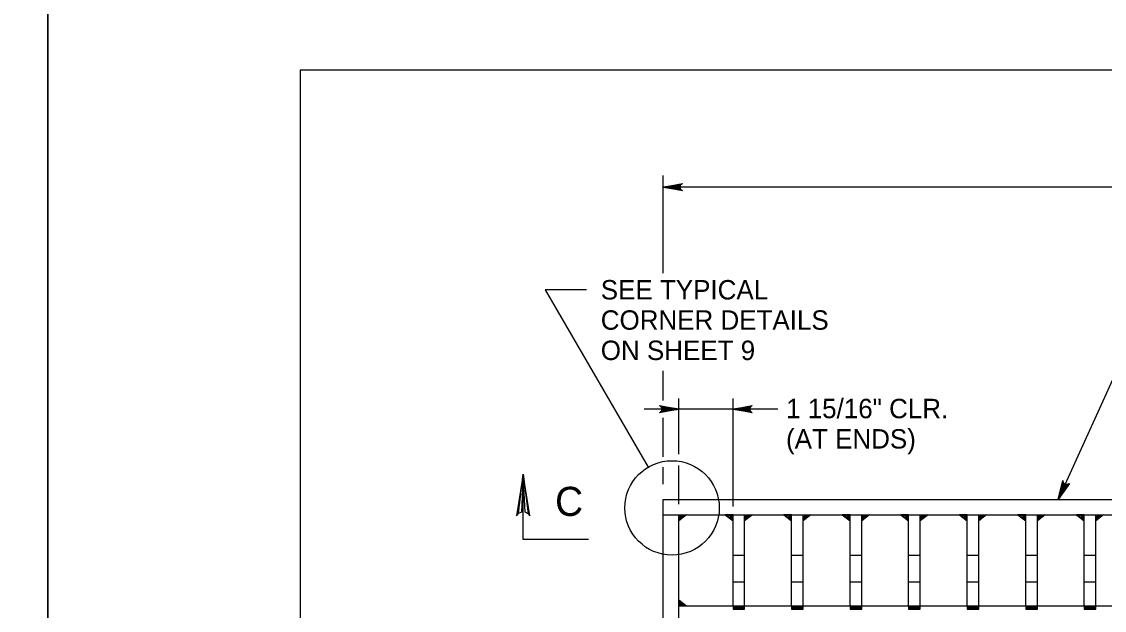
# Model space of a CAD drawing. Extents: x 2087776 to 2104538, y 970919 to 982612.
# Drawn here: x 2098799 to 2099348, y 980340 to 980639 of the extents above; entities that cross this region are included whole.
import ezdxf

# ---------------------------------------------------------------- set-up
doc = ezdxf.new("R2010")
doc.units = 0
doc.layers.add('1', color=7, linetype='Continuous')
doc.layers.add('PLT-BNDY', color=7, linetype='Continuous')

msp = doc.modelspace()

# ---------------------------------------------------------------- linework, layer by layer
at = {"layer": '1'}
for p, q in [((2099124.34, 980511.22), (2099124.34, 980560.77)), ((2099824.11, 980554.93), (2099124.34, 980554.93)), ((2099124.34, 980446.67), (2099124.34, 980461.73)), ((2099132.22, 980419.5), (2099132.22, 980447.7)), ((2099159.72, 980392.95), (2099159.72, 980447.7)), ((2099182.4, 980442.35), (2099114.73, 980442.35)), ((2099124.34, 980418.2), (2099124.34, 980437.99)), ((2099124.34, 980404.27), (2099124.34, 980412.96)), ((2099132.22, 980394.22), (2099132.22, 980413.78)), ((2099124.34, 980396.59), (2099824.11, 980396.59)), ((2099124.34, 980042.25), (2099124.34, 980396.59)), ((2099124.34, 980388.71), (2099816.23, 980388.71)), ((2099132.22, 980042.25), (2099132.22, 980388.71)), ((2099159.72, 980342.64), (2099159.72, 980388.71)), ((2099165.62, 980342.64), (2099165.62, 980388.71)), ((2099189.39, 980342.64), (2099189.39, 980388.71)), ((2099195.3, 980342.64), (2099195.3, 980388.71)), ((2099219.06, 980342.64), (2099219.06, 980388.71)), ((2099224.97, 980342.64), (2099224.97, 980388.71)), ((2099248.73, 980342.64), (2099248.73, 980388.71)), ((2099254.64, 980342.64), (2099254.64, 980388.71)), ((2099278.41, 980342.64), (2099278.41, 980388.71)), ((2099284.31, 980342.64), (2099284.31, 980388.71)), ((2099308.08, 980342.64), (2099308.08, 980388.71)), ((2099313.98, 980342.64), (2099313.98, 980388.71)), ((2099337.75, 980342.64), (2099337.75, 980388.71)), ((2099343.66, 980342.64), (2099343.66, 980388.71)), ((2099159.72, 980368.4), (2099165.62, 980368.4)), ((2099189.39, 980368.4), (2099195.3, 980368.4)), ((2099219.06, 980368.4), (2099224.97, 980368.4)), ((2099248.73, 980368.4), (2099254.64, 980368.4)), ((2099278.41, 980368.4), (2099284.31, 980368.4)), ((2099308.08, 980368.4), (2099313.98, 980368.4)), ((2099337.75, 980368.4), (2099343.66, 980368.4)), ((2099159.72, 980354.86), (2099165.62, 980354.86)), ((2099189.39, 980354.86), (2099195.3, 980354.86)), ((2099219.06, 980354.86), (2099224.97, 980354.86)), ((2099248.73, 980354.86), (2099254.64, 980354.86)), ((2099278.41, 980354.86), (2099284.31, 980354.86)), ((2099308.08, 980354.86), (2099313.98, 980354.86)), ((2099337.75, 980354.86), (2099343.66, 980354.86)), ((2099132.22, 980342.64), (2099816.23, 980342.64)), ((2099159.72, 980340.88), (2099165.62, 980340.88)), ((2099189.39, 980340.88), (2099195.3, 980340.88)), ((2099219.06, 980340.88), (2099224.97, 980340.88)), ((2099248.73, 980340.88), (2099254.64, 980340.88)), ((2099278.41, 980340.88), (2099284.31, 980340.88)), ((2099308.08, 980340.88), (2099313.98, 980340.88)), ((2099337.75, 980340.88), (2099343.66, 980340.88))]:
    msp.add_line(p, q, dxfattribs=at)
for points in [[(2101519.11, 978763.82), (2101519.11, 980614.22), (2098940.37, 980614.22), (2098940.37, 978763.82), (2101519.11, 978763.82), (2101519.11, 978850.3), (2100862.94, 978850.3), (2100862.94, 979062.5), (2101519.11, 979062.5), (2101519.11, 979157.53), (2100862.94, 979157.53), (2100862.94, 978763.82), (2101121.48, 978763.82), (2101121.48, 978850.3), (2101121.48, 978763.82), (2101374.1, 978763.82), (2101374.1, 978850.3), (2101374.1, 978809.9), (2101519.11, 978809.9)], [(2099124.34, 980554.93), (2099134.13, 980556.76), (2099133.75, 980556.5), (2099133.38, 980556.24), (2099133.18, 980555.91), (2099132.99, 980555.59), (2099132.93, 980555.26), (2099132.87, 980554.93), (2099132.93, 980554.6), (2099132.99, 980554.27), (2099133.18, 980553.95), (2099133.38, 980553.62), (2099133.75, 980553.36), (2099134.13, 980553.1), (2099124.34, 980554.93), (2099133.75, 980553.36), (2099133.38, 980553.62), (2099124.34, 980554.93), (2099133.18, 980553.95), (2099132.99, 980554.27), (2099124.34, 980554.93), (2099132.93, 980554.6), (2099132.87, 980554.93), (2099124.34, 980554.93), (2099132.93, 980555.26), (2099132.99, 980555.59), (2099124.34, 980554.93), (2099133.18, 980555.91), (2099133.38, 980556.24), (2099124.34, 980554.93), (2099133.75, 980556.5)], [(2099392.72, 980507.04), (2099374.8, 980507.04), (2099324.48, 980396.59)], [(2099085.42, 980502.89), (2099064.51, 980502.89), (2099116.8, 980412.99)], [(2099132.22, 980442.35), (2099122.43, 980440.51), (2099122.81, 980440.77), (2099123.19, 980441.03), (2099123.38, 980441.36), (2099123.58, 980441.69), (2099123.63, 980442.02), (2099123.69, 980442.35), (2099123.63, 980442.67), (2099123.58, 980443), (2099123.38, 980443.33), (2099123.19, 980443.66), (2099122.81, 980443.92), (2099122.43, 980444.18), (2099132.22, 980442.35), (2099122.81, 980443.92), (2099123.19, 980443.66), (2099132.22, 980442.35), (2099123.38, 980443.33), (2099123.58, 980443), (2099132.22, 980442.35), (2099123.63, 980442.67), (2099123.69, 980442.35), (2099132.22, 980442.35), (2099123.63, 980442.02), (2099123.58, 980441.69), (2099132.22, 980442.35), (2099123.38, 980441.36), (2099123.19, 980441.03), (2099132.22, 980442.35), (2099122.81, 980440.77)], [(2099159.72, 980442.35), (2099169.5, 980444.18), (2099169.13, 980443.92), (2099168.75, 980443.66), (2099168.56, 980443.33), (2099168.36, 980443), (2099168.3, 980442.67), (2099168.25, 980442.35), (2099168.3, 980442.02), (2099168.36, 980441.69), (2099168.56, 980441.36), (2099168.75, 980441.03), (2099169.13, 980440.77), (2099169.5, 980440.51), (2099159.72, 980442.35), (2099169.13, 980440.77), (2099168.75, 980441.03), (2099159.72, 980442.35), (2099168.56, 980441.36), (2099168.36, 980441.69), (2099159.72, 980442.35), (2099168.3, 980442.02), (2099168.25, 980442.35), (2099159.72, 980442.35), (2099168.3, 980442.67), (2099168.36, 980443), (2099159.72, 980442.35), (2099168.56, 980443.33), (2099168.75, 980443.66), (2099159.72, 980442.35), (2099169.13, 980443.92)], [(2099055.9, 980389.36), (2099054.45, 980390.1), (2099053.39, 980409.37), (2099055.9, 980389.36), (2099056.78, 980388.33), (2099053.39, 980409.37), (2099052.44, 980390.12), (2099051, 980389.41), (2099053.39, 980409.37), (2099050.04, 980388.33), (2099051, 980389.41)], [(2099086.46, 980376.3), (2099053.39, 980376.3), (2099053.39, 980409.37)], [(2099324.48, 980396.59), (2099326.86, 980406.25), (2099326.94, 980405.8), (2099327.03, 980405.35), (2099327.24, 980405.04), (2099327.46, 980404.72), (2099327.74, 980404.54), (2099328.01, 980404.35), (2099328.33, 980404.26), (2099328.66, 980404.18), (2099329.03, 980404.22), (2099329.41, 980404.26), (2099329.81, 980404.5), (2099330.2, 980404.73), (2099324.48, 980396.59), (2099329.81, 980404.5), (2099329.41, 980404.26), (2099324.48, 980396.59), (2099329.03, 980404.22), (2099328.66, 980404.18), (2099324.48, 980396.59), (2099328.33, 980404.26), (2099328.01, 980404.35), (2099324.48, 980396.59), (2099327.74, 980404.54), (2099327.46, 980404.72), (2099324.48, 980396.59), (2099327.24, 980405.04), (2099327.03, 980405.35), (2099324.48, 980396.59), (2099326.94, 980405.8)], [(2099132.22, 980388.71), (2099136.16, 980388.71), (2099132.22, 980385.66), (2099132.22, 980388.71), (2099135.13, 980388.3), (2099132.23, 980386.34), (2099133, 980388.36), (2099133.91, 980388), (2099132.69, 980387.35)], [(2099159.72, 980388.71), (2099155.78, 980388.71), (2099159.72, 980385.66), (2099159.72, 980388.71), (2099156.8, 980388.3), (2099159.71, 980386.34), (2099158.94, 980388.36), (2099158.03, 980388), (2099159.25, 980387.35)], [(2099165.62, 980388.71), (2099169.56, 980388.71), (2099165.62, 980385.66), (2099165.62, 980388.71), (2099168.54, 980388.3), (2099165.64, 980386.34), (2099166.4, 980388.36), (2099167.32, 980388), (2099166.1, 980387.35)], [(2099189.39, 980388.71), (2099185.45, 980388.71), (2099189.39, 980385.66), (2099189.39, 980388.71), (2099186.48, 980388.3), (2099189.38, 980386.34), (2099188.61, 980388.36), (2099187.7, 980388), (2099188.92, 980387.35)], [(2099195.3, 980388.71), (2099199.23, 980388.71), (2099195.3, 980385.66), (2099195.3, 980388.71), (2099198.21, 980388.3), (2099195.31, 980386.34), (2099196.08, 980388.36), (2099196.99, 980388), (2099195.77, 980387.35)], [(2099219.06, 980388.71), (2099215.13, 980388.71), (2099219.06, 980385.66), (2099219.06, 980388.71), (2099216.15, 980388.3), (2099219.05, 980386.34), (2099218.28, 980388.36), (2099217.37, 980388), (2099218.59, 980387.35)], [(2099224.97, 980388.71), (2099228.9, 980388.71), (2099224.97, 980385.66), (2099224.97, 980388.71), (2099227.88, 980388.3), (2099224.98, 980386.34), (2099225.75, 980388.36), (2099226.66, 980388), (2099225.44, 980387.35)], [(2099248.73, 980388.71), (2099244.8, 980388.71), (2099248.73, 980385.66), (2099248.73, 980388.71), (2099245.82, 980388.3), (2099248.72, 980386.34), (2099247.95, 980388.36), (2099247.04, 980388), (2099248.26, 980387.35)], [(2099254.64, 980388.71), (2099258.58, 980388.71), (2099254.64, 980385.66), (2099254.64, 980388.71), (2099257.55, 980388.3), (2099254.65, 980386.34), (2099255.42, 980388.36), (2099256.33, 980388), (2099255.11, 980387.35)], [(2099278.41, 980388.71), (2099274.47, 980388.71), (2099278.41, 980385.66), (2099278.41, 980388.71), (2099275.49, 980388.3), (2099278.39, 980386.34), (2099277.63, 980388.36), (2099276.71, 980388), (2099277.93, 980387.35)], [(2099284.31, 980388.71), (2099288.25, 980388.71), (2099284.31, 980385.66), (2099284.31, 980388.71), (2099287.23, 980388.3), (2099284.32, 980386.34), (2099285.09, 980388.36), (2099286, 980388), (2099284.78, 980387.35)], [(2099308.08, 980388.71), (2099304.14, 980388.71), (2099308.08, 980385.66), (2099308.08, 980388.71), (2099305.16, 980388.3), (2099308.07, 980386.34), (2099307.3, 980388.36), (2099306.39, 980388), (2099307.61, 980387.35)], [(2099313.98, 980388.71), (2099317.92, 980388.71), (2099313.98, 980385.66), (2099313.98, 980388.71), (2099316.9, 980388.3), (2099314, 980386.34), (2099314.76, 980388.36), (2099315.68, 980388), (2099314.46, 980387.35)], [(2099337.75, 980388.71), (2099333.81, 980388.71), (2099337.75, 980385.66), (2099337.75, 980388.71), (2099334.84, 980388.3), (2099337.74, 980386.34), (2099336.97, 980388.36), (2099336.06, 980388), (2099337.28, 980387.35)], [(2099343.66, 980388.71), (2099347.59, 980388.71), (2099343.66, 980385.66), (2099343.66, 980388.71), (2099346.57, 980388.3), (2099343.67, 980386.34), (2099344.44, 980388.36), (2099345.35, 980388), (2099344.13, 980387.35)], [(2099132.22, 980342.64), (2099132.22, 980345.7), (2099136.16, 980342.64), (2099132.22, 980342.64), (2099132.76, 980344.9), (2099135.28, 980342.66), (2099132.68, 980343.25), (2099133.14, 980343.95), (2099133.98, 980343)], [(2099159.72, 980342.64), (2099159.72, 980340.88), (2099165.62, 980340.88), (2099165.62, 980342.64), (2099159.72, 980342.4), (2099165.62, 980342.24), (2099159.73, 980341.95), (2099165.62, 980341.74), (2099159.72, 980341.51), (2099165.62, 980341.29), (2099159.72, 980341.15), (2099165.62, 980340.88)], [(2099189.39, 980342.64), (2099189.39, 980340.88), (2099195.3, 980340.88), (2099195.3, 980342.64), (2099189.39, 980342.4), (2099195.3, 980342.24), (2099189.4, 980341.95), (2099195.3, 980341.74), (2099189.39, 980341.51), (2099195.3, 980341.29), (2099189.39, 980341.15), (2099195.3, 980340.88)], [(2099219.06, 980342.64), (2099219.06, 980340.88), (2099224.97, 980340.88), (2099224.97, 980342.64), (2099219.06, 980342.4), (2099224.97, 980342.24), (2099219.07, 980341.95), (2099224.97, 980341.74), (2099219.06, 980341.51), (2099224.97, 980341.29), (2099219.06, 980341.15), (2099224.97, 980340.88)], [(2099248.73, 980342.64), (2099248.73, 980340.88), (2099254.64, 980340.88), (2099254.64, 980342.64), (2099248.73, 980342.4), (2099254.64, 980342.24), (2099248.74, 980341.95), (2099254.64, 980341.74), (2099248.73, 980341.51), (2099254.64, 980341.29), (2099248.73, 980341.15), (2099254.64, 980340.88)], [(2099278.41, 980342.64), (2099278.41, 980340.88), (2099284.31, 980340.88), (2099284.31, 980342.64), (2099278.41, 980342.4), (2099284.31, 980342.24), (2099278.42, 980341.95), (2099284.31, 980341.74), (2099278.41, 980341.51), (2099284.31, 980341.29), (2099278.41, 980341.15), (2099284.31, 980340.88)], [(2099308.08, 980342.64), (2099308.08, 980340.88), (2099313.98, 980340.88), (2099313.98, 980342.64), (2099308.08, 980342.4), (2099313.98, 980342.24), (2099308.09, 980341.95), (2099313.98, 980341.74), (2099308.08, 980341.51), (2099313.98, 980341.29), (2099308.08, 980341.15), (2099313.98, 980340.88)], [(2099337.75, 980342.64), (2099337.75, 980340.88), (2099343.66, 980340.88), (2099343.66, 980342.64), (2099337.75, 980342.4), (2099343.66, 980342.24), (2099337.76, 980341.95), (2099343.66, 980341.74), (2099337.75, 980341.51), (2099343.66, 980341.29), (2099337.75, 980341.15), (2099343.66, 980340.88)]]:
    msp.add_lwpolyline(points, dxfattribs=at)
msp.add_circle((2099128.82, 980392.29), 23.93, dxfattribs=at)
at = {"layer": 'PLT-BNDY'}
for points in [[(2096053.23, 980663.43), (2098812.42, 980663.43), (2098812.42, 978714.61), (2096053.23, 978714.61)], [(2098812.42, 980663.43), (2101571.61, 980663.43), (2101571.61, 978714.61), (2098812.42, 978714.61)]]:
    msp.add_lwpolyline(points, close=True, dxfattribs=at)

# ---------------------------------------------------------------- texts
at = {"layer": '1'}
for s, height, p in [('SEE TYPICAL', 9.8425, (2099092.69, 980497.97)), ('CORNER DETAILS', 9.8425, (2099092.69, 980482.62)), ('ON SHEET 9', 9.843, (2099092.69, 980467.26)), ('1 15/16" CLR.', 9.8425, (2099186.6, 980437.75)), ('(AT ENDS)', 9.843, (2099186.6, 980422.39)), ('C', 14.76, (2099069.52, 980388.22))]:
    msp.add_text(s, height=height, dxfattribs=at).set_placement(p)

doc.saveas('drawing.dxf')
